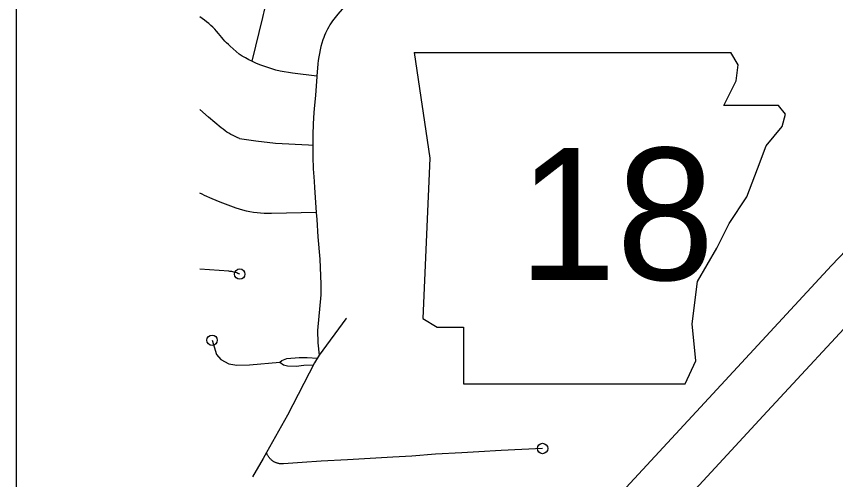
# Model space of a CAD drawing. Extents: x 309348 to 309445, y 336383 to 336484.
# Drawn here: x 309347.661 to 309348.448, y 336397.84 to 336398.285 of the extents above; entities that cross this region are included whole.
import ezdxf

# ---------------------------------------------------------------- set-up
doc = ezdxf.new("R2010")
doc.units = 0
doc.layers.add('R_Annotation', color=7, linetype='Continuous')
doc.layers.add('R_Border Notes', color=7, linetype='Continuous')

msp = doc.modelspace()

# ---------------------------------------------------------------- linework, layer by layer
at = {"layer": 'R_Annotation'}
for p, q in [((309348.04306, 336398.2505), (309348.05829, 336398.14896)), ((309348.35445, 336398.23865), (309348.34744, 336398.25035)), ((309348.35276, 336398.22342), (309348.35445, 336398.23865)), ((309348.34092, 336398.19973), (309348.35276, 336398.22342)), ((309348.39338, 336398.19973), (309348.34092, 336398.19973)), ((309348.40015, 336398.19127), (309348.39338, 336398.19973)), ((309348.39676, 336398.17942), (309348.40015, 336398.19127)), ((309348.38153, 336398.16081), (309348.39676, 336398.17942)), ((309348.37307, 336398.1388), (309348.38153, 336398.16081)), ((309348.05829, 336398.14896), (309348.05152, 336397.99495)), ((309348.36292, 336398.11173), (309348.37307, 336398.1388)), ((309348.34599, 336398.08634), (309348.36292, 336398.11173)), ((309348.33415, 336398.06265), (309348.34599, 336398.08634)), ((309348.31553, 336398.03049), (309348.33415, 336398.06265)), ((309348.31045, 336397.98988), (309348.31553, 336398.03049)), ((309348.05152, 336397.99495), (309348.06506, 336397.98649)), ((309348.31384, 336397.95434), (309348.31045, 336397.98988)), ((309348.06506, 336397.98649), (309348.09045, 336397.98649)), ((309348.09045, 336397.98649), (309348.09045, 336397.93234)), ((309348.30368, 336397.93234), (309348.31384, 336397.95434)), ((309348.09045, 336397.93234), (309348.30368, 336397.93234))]:
    msp.add_line(p, q, dxfattribs=at)
for points in [[(309347.89996, 336398.32954), (309347.90021, 336398.30376), (309347.90008, 336398.30094), (309347.89985, 336398.29811), (309347.89952, 336398.2953), (309347.89909, 336398.2925), (309347.89857, 336398.28972), (309347.89796, 336398.28696), (309347.89724, 336398.28422), (309347.88713, 336398.24204)], [(309348.00247, 336398.32439), (309347.9807, 336398.29986), (309347.96974, 336398.28738), (309347.96837, 336398.28579), (309347.96704, 336398.28415), (309347.96576, 336398.28248), (309347.96453, 336398.28077)], [(309347.88713, 336398.24204), (309347.88399, 336398.2436), (309347.88089, 336398.24525), (309347.87783, 336398.24699), (309347.87483, 336398.24882), (309347.86624, 336398.25647), (309347.86451, 336398.25806), (309347.86282, 336398.25971), (309347.86118, 336398.26141), (309347.8596, 336398.26315), (309347.85807, 336398.26495), (309347.8566, 336398.26679), (309347.85493, 336398.26886), (309347.8532, 336398.27088), (309347.85139, 336398.27284), (309347.84953, 336398.27474), (309347.8476, 336398.27658), (309347.84561, 336398.27835), (309347.84357, 336398.28005), (309347.84147, 336398.28169), (309347.83932, 336398.28325), (309347.83713, 336398.28473)], [(309347.96453, 336398.28077), (309347.96327, 336398.2789), (309347.96207, 336398.27699), (309347.96093, 336398.27504), (309347.95985, 336398.27306), (309347.95883, 336398.27105), (309347.95788, 336398.269), (309347.957, 336398.26693), (309347.95618, 336398.26482), (309347.95543, 336398.2627), (309347.9544, 336398.25947), (309347.95349, 336398.2562), (309347.95268, 336398.25291), (309347.95198, 336398.2496), (309347.9514, 336398.24626), (309347.95093, 336398.24291), (309347.95057, 336398.23954), (309347.94951, 336398.22788)], [(309348.04306, 336398.2505), (309348.34744, 336398.25035)], [(309347.94951, 336398.22788), (309347.92626, 336398.23065), (309347.92221, 336398.2312), (309347.91817, 336398.23189), (309347.91416, 336398.23271), (309347.91018, 336398.23366), (309347.90623, 336398.23473), (309347.90232, 336398.23594), (309347.89845, 336398.23728), (309347.89463, 336398.23874), (309347.89085, 336398.24033), (309347.88713, 336398.24204)], [(309347.94951, 336398.22788), (309347.94946, 336398.22729), (309347.94807, 336398.20904), (309347.94726, 336398.19983)], [(309347.87512, 336398.16794), (309347.87304, 336398.16879), (309347.87099, 336398.16972), (309347.86897, 336398.17072), (309347.86699, 336398.17178), (309347.86504, 336398.17292), (309347.86314, 336398.17411), (309347.86127, 336398.17537), (309347.85945, 336398.1767), (309347.85768, 336398.17808), (309347.84527, 336398.18853), (309347.83713, 336398.1956)], [(309347.94726, 336398.19983), (309347.94671, 336398.19278), (309347.94604, 336398.18203), (309347.94567, 336398.17126), (309347.94558, 336398.16049)], [(309347.87512, 336398.16794), (309347.8909, 336398.16564), (309347.9097, 336398.16354), (309347.94145, 336398.16173), (309347.94559, 336398.16143)], [(309347.94558, 336398.16049), (309347.94576, 336398.1502), (309347.94612, 336398.13865), (309347.94655, 336398.13093), (309347.94685, 336398.12664)], [(309347.94685, 336398.12664), (309347.94726, 336398.1208), (309347.94891, 336398.09693)], [(309347.94891, 336398.09693), (309347.90582, 336398.09582), (309347.90237, 336398.09579), (309347.89892, 336398.09589), (309347.89547, 336398.0961), (309347.89203, 336398.09644), (309347.8886, 336398.09689), (309347.8852, 336398.09747), (309347.88181, 336398.09817), (309347.87846, 336398.09898), (309347.87513, 336398.09992), (309347.87184, 336398.10097), (309347.86414, 336398.1037), (309347.85653, 336398.10665), (309347.849, 336398.10981), (309347.84157, 336398.1132), (309347.83923, 336398.11435), (309347.83713, 336398.11547)], [(309347.94891, 336398.09693), (309347.94937, 336398.09016), (309347.95058, 336398.07326), (309347.95229, 336398.05185)], [(309347.95229, 336398.05185), (309347.95324, 336398.02783), (309347.95326, 336398.01761), (309347.9501, 336397.9833), (309347.95034, 336397.97165), (309347.95163, 336397.95967)], [(309347.8754, 336398.03759), (309347.87355, 336398.03832), (309347.87263, 336398.03867), (309347.8717, 336398.03899), (309347.87075, 336398.03928), (309347.8698, 336398.03954), (309347.86884, 336398.03976), (309347.86787, 336398.03995), (309347.8669, 336398.0401), (309347.86592, 336398.04023), (309347.86494, 336398.04032), (309347.83713, 336398.04235)], [(309347.97791, 336397.99518), (309347.97739, 336397.9945), (309347.95163, 336397.95967)], [(309347.84879, 336397.97404), (309347.85314, 336397.96029), (309347.85714, 336397.95542), (309347.8648, 336397.95125), (309347.87262, 336397.9502), (309347.8848, 336397.95055), (309347.91385, 336397.95299), (309347.91577, 336397.95455), (309347.92081, 336397.95647), (309347.93264, 336397.95734), (309347.94029, 336397.95734), (309347.95, 336397.95696)], [(309347.95163, 336397.95967), (309347.94732, 336397.95251)], [(309347.94732, 336397.95251), (309347.92145, 336397.90205), (309347.9011, 336397.86633)], [(309347.91385, 336397.95299), (309347.91733, 336397.95038), (309347.92116, 336397.94933), (309347.92968, 336397.94916), (309347.93716, 336397.95003), (309347.94625, 336397.95042)], [(309348.1665, 336397.87006), (309348.12666, 336397.86812), (309348.10525, 336397.86692)], [(309347.9011, 336397.86633), (309347.89779, 336397.86052), (309347.88751, 336397.84284)], [(309348.10525, 336397.86692), (309348.08888, 336397.866), (309348.06346, 336397.8645), (309348.04068, 336397.86259), (309348.02268, 336397.8618), (309347.97889, 336397.85926), (309347.9537, 336397.85777), (309347.93547, 336397.85649), (309347.91737, 336397.85522), (309347.91681, 336397.85519), (309347.91625, 336397.85518), (309347.91569, 336397.85519), (309347.91514, 336397.85523), (309347.91458, 336397.85528), (309347.91403, 336397.85535), (309347.91347, 336397.85544), (309347.91293, 336397.85555), (309347.91238, 336397.85567), (309347.91184, 336397.85582), (309347.91131, 336397.85599), (309347.91078, 336397.85617), (309347.91026, 336397.85637), (309347.90975, 336397.8566), (309347.90925, 336397.85683), (309347.90875, 336397.85709), (309347.90826, 336397.85736), (309347.90778, 336397.85766), (309347.90732, 336397.85796), (309347.90686, 336397.85829), (309347.90642, 336397.85862), (309347.90599, 336397.85898), (309347.90557, 336397.85935), (309347.90516, 336397.85973), (309347.90477, 336397.86013), (309347.90439, 336397.86054), (309347.90402, 336397.86097), (309347.90368, 336397.8614), (309347.90334, 336397.86185), (309347.90302, 336397.86231), (309347.90272, 336397.86278), (309347.90244, 336397.86326), (309347.90217, 336397.86375), (309347.90192, 336397.86425), (309347.90169, 336397.86476), (309347.90147, 336397.86528), (309347.90127, 336397.8658), (309347.9011, 336397.86633)]]:
    msp.add_lwpolyline(points, dxfattribs=at)
msp.add_lwpolyline([(309348.37862, 336397.90145), (309348.24392, 336397.75567), (309348.16933, 336397.67309), (309348.14813, 336397.68515), (309348.12373, 336397.69945), (309348.20714, 336397.78956), (309348.34196, 336397.93548), (309348.44433, 336398.04577), (309348.5005, 336398.10442), (309348.62298, 336398.23632), (309348.63887, 336398.25353), (309348.67593, 336398.21994), (309348.65967, 336398.20234), (309348.53689, 336398.0701), (309348.48072, 336398.01145)], close=True, dxfattribs=at)
for centre in [(309347.8754, 336398.03759), (309347.84879, 336397.97404), (309348.1665, 336397.87006)]:
    msp.add_circle(centre, 0.005, dxfattribs=at)
at = {"layer": 'R_Border Notes'}
msp.add_line((309347.66068, 336395.72689), (309347.66068, 336403.98769), dxfattribs=at)

# ---------------------------------------------------------------- texts
at = {"layer": 'R_Annotation'}
msp.add_text('18', height=0.126763, dxfattribs=at).set_placement((309348.14319, 336398.032))

doc.saveas('drawing.dxf')
